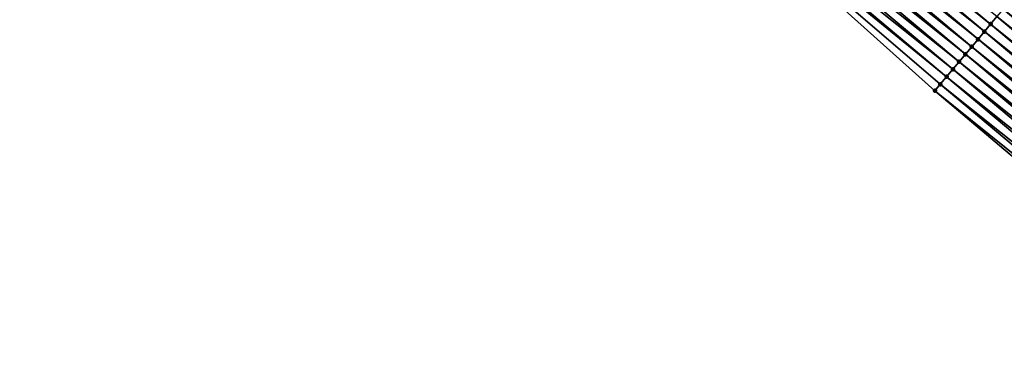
# Model space of a CAD drawing. Header units: feet. Extents: x 2007189 to 2022806, y 818621 to 837694.
# Tile 365 of 680: x 2015811 to 2015861, y 819855 to 819873. Entities that reach past the tile are written whole.
import ezdxf

# ---------------------------------------------------------------- set-up
doc = ezdxf.new("R2010")
doc.units = ezdxf.units.FT
doc.header["$MEASUREMENT"] = 0
doc.layers.add('I-77-MM17-21_SB-Surface-Border', color=7, linetype='Continuous')
doc.layers.add('I-77-MM17-21_SB-Surface-TIN', color=7, linetype='Continuous')
doc.layers.add('Road Shots', color=141, linetype='Continuous', lineweight=100)
doc.layers.add('Road X-Section', color=40, linetype='Continuous', lineweight=13)

msp = doc.modelspace()

# ---------------------------------------------------------------- linework, layer by layer
at = {"layer": 'I-77-MM17-21_SB-Surface-Border', "color": 3, "linetype": 'Continuous', "lineweight": -3}
msp.add_polyline3d([(2016029.865235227, 819732.0650542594, 262.5527761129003), (2016014.556799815, 819744.9336030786, 262.322982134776), (2015997.529194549, 819755.7494365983, 261.8989412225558), (2015982.966599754, 819769.508006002, 261.7257596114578), (2015966.527341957, 819781.0269436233, 261.4002659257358), (2015950.512199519, 819793.0521301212, 261.1147115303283), (2015934.53816178, 819805.1264654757, 260.8374607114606), (2015918.980778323, 819817.7036647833, 260.5992700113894), (2015903.779379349, 819830.7000656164, 260.3867325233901), (2015888.140646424, 819843.174462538, 260.1228080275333), (2015872.823051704, 819856.0320962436, 259.8927330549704), (2015857.55252333, 819868.9453029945, 259.6370129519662), (2015842.651357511, 819882.2992977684, 259.4203207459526), (2015827.433317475, 819895.2748608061, 259.1556216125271), (2015813.555729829, 819909.8493931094, 258.9968771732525), (2015798.68711123, 819923.2419134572, 258.76738464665)], dxfattribs=at)
at = {"layer": 'I-77-MM17-21_SB-Surface-TIN', "color": 128, "linetype": 'Continuous', "lineweight": -3}
for points in [[(2015860.396843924, 819872.3379014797, 259.8478465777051), (2015845.079499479, 819885.1953251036, 259.5916041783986), (2015844.758293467, 819884.812145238, 259.5648373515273)], [(2015860.396843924, 819872.3379014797, 259.8478465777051), (2015860.718062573, 819872.7210707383, 259.8732919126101), (2015845.079499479, 819885.1953251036, 259.5916041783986)], [(2015860.07563481, 819871.954724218, 259.8214041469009), (2015844.758293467, 819884.812145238, 259.5648373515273), (2015844.437080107, 819884.4289715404, 259.5388389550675)], [(2015860.07563481, 819871.954724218, 259.8214041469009), (2015860.396843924, 819872.3379014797, 259.8478465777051), (2015844.758293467, 819884.812145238, 259.5648373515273)], [(2015859.754431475, 819871.5715421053, 259.7943573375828), (2015844.437080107, 819884.4289715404, 259.5388389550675), (2015844.115847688, 819884.0458138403, 259.5148336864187)], [(2015859.754431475, 819871.5715421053, 259.7943573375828), (2015860.07563481, 819871.954724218, 259.8214041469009), (2015844.437080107, 819884.4289715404, 259.5388389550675)], [(2015859.433217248, 819871.1883691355, 259.7684496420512), (2015844.115847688, 819884.0458138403, 259.5148336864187), (2015843.794584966, 819883.662681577, 259.4939975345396)], [(2015859.433217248, 819871.1883691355, 259.7684496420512), (2015859.754431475, 819871.5715421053, 259.7943573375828), (2015844.115847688, 819884.0458138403, 259.5148336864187)], [(2015858.790725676, 819870.4220761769, 259.7232350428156), (2015843.473303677, 819883.2795648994, 259.4751031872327), (2015843.152033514, 819882.8964388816, 259.4550451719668)], [(2015859.111974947, 819870.805219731, 259.7454778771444), (2015843.794584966, 819883.662681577, 259.4939975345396), (2015843.473303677, 819883.2795648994, 259.4751031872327)], [(2015858.790725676, 819870.4220761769, 259.7232350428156), (2015859.111974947, 819870.805219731, 259.7454778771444), (2015843.473303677, 819883.2795648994, 259.4751031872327)], [(2015859.111974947, 819870.805219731, 259.7454778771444), (2015859.433217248, 819871.1883691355, 259.7684496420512), (2015843.794584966, 819883.662681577, 259.4939975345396)], [(2015858.469474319, 819870.0389343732, 259.7012102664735), (2015843.152033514, 819882.8964388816, 259.4550451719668), (2015842.830784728, 819882.5132949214, 259.4327516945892)], [(2015858.469474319, 819870.0389343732, 259.7012102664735), (2015858.790725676, 819870.4220761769, 259.7232350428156), (2015843.152033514, 819882.8964388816, 259.4550451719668)], [(2015858.148217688, 819869.6557969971, 259.6797371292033), (2015842.830784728, 819882.5132949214, 259.4327516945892), (2015842.651357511, 819882.2992977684, 259.4203207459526)], [(2015857.55252333, 819868.9453029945, 259.6370129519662), (2015857.826972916, 819869.2726496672, 259.6570238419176), (2015842.651357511, 819882.2992977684, 259.4203207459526)], [(2015857.826972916, 819869.2726496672, 259.6570238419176), (2015858.148217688, 819869.6557969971, 259.6797371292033), (2015842.651357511, 819882.2992977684, 259.4203207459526)], [(2015858.148217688, 819869.6557969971, 259.6797371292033), (2015858.469474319, 819870.0389343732, 259.7012102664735), (2015842.830784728, 819882.5132949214, 259.4327516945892)], [(2015876.678277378, 819860.6296221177, 260.1351328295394), (2015861.360723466, 819873.4872215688, 259.9007990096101), (2015861.039321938, 819873.1042058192, 259.8944791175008)], [(2015876.035599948, 819859.8634851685, 260.1093549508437), (2015860.718062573, 819872.7210707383, 259.8732919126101), (2015860.396843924, 819872.3379014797, 259.8478465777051)], [(2015876.356832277, 819860.2466429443, 260.1333697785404), (2015861.039321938, 819873.1042058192, 259.8944791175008), (2015860.718062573, 819872.7210707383, 259.8732919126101)], [(2015876.035599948, 819859.8634851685, 260.1093549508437), (2015876.356832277, 819860.2466429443, 260.1333697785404), (2015860.718062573, 819872.7210707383, 259.8732919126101)], [(2015876.356832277, 819860.2466429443, 260.1333697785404), (2015876.678277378, 819860.6296221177, 260.1351328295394), (2015861.039321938, 819873.1042058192, 259.8944791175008)], [(2015875.714371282, 819859.4803243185, 260.0849571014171), (2015860.396843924, 819872.3379014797, 259.8478465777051), (2015860.07563481, 819871.954724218, 259.8214041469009)], [(2015875.714371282, 819859.4803243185, 260.0849571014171), (2015876.035599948, 819859.8634851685, 260.1093549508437), (2015860.396843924, 819872.3379014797, 259.8478465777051)], [(2015875.393141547, 819859.097164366, 260.0606710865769), (2015860.07563481, 819871.954724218, 259.8214041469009), (2015859.754431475, 819871.5715421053, 259.7943573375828)], [(2015875.393141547, 819859.097164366, 260.0606710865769), (2015875.714371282, 819859.4803243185, 260.0849571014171), (2015860.07563481, 819871.954724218, 259.8214041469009)], [(2015874.750668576, 819858.3308557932, 260.013510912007), (2015859.433217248, 819871.1883691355, 259.7684496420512), (2015859.111974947, 819870.805219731, 259.7454778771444)], [(2015875.071902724, 819858.7140120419, 260.0373354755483), (2015859.754431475, 819871.5715421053, 259.7943573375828), (2015859.433217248, 819871.1883691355, 259.7684496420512)], [(2015874.750668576, 819858.3308557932, 260.013510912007), (2015875.071902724, 819858.7140120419, 260.0373354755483), (2015859.433217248, 819871.1883691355, 259.7684496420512)], [(2015875.071902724, 819858.7140120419, 260.0373354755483), (2015875.393141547, 819859.097164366, 260.0606710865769), (2015859.754431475, 819871.5715421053, 259.7943573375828)], [(2015874.429415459, 819857.9477154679, 259.9916701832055), (2015859.111974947, 819870.805219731, 259.7454778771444), (2015858.790725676, 819870.4220761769, 259.7232350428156)], [(2015874.429415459, 819857.9477154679, 259.9916701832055), (2015874.750668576, 819858.3308557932, 260.013510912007), (2015859.111974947, 819870.805219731, 259.7454778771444)], [(2015874.108152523, 819857.5645833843, 259.9708563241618), (2015858.790725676, 819870.4220761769, 259.7232350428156), (2015858.469474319, 819870.0389343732, 259.7012102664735)], [(2015874.108152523, 819857.5645833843, 259.9708563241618), (2015874.429415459, 819857.9477154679, 259.9916701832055), (2015858.790725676, 819870.4220761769, 259.7232350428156)], [(2015873.465599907, 819856.7983416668, 259.9320255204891), (2015858.148217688, 819869.6557969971, 259.6797371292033), (2015857.826972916, 819869.2726496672, 259.6570238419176)], [(2015873.786873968, 819857.1814644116, 259.9516758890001), (2015858.469474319, 819870.0389343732, 259.7012102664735), (2015858.148217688, 819869.6557969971, 259.6797371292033)], [(2015873.465599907, 819856.7983416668, 259.9320255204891), (2015873.786873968, 819857.1814644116, 259.9516758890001), (2015858.148217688, 819869.6557969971, 259.6797371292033)], [(2015873.786873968, 819857.1814644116, 259.9516758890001), (2015874.108152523, 819857.5645833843, 259.9708563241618), (2015858.469474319, 819870.0389343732, 259.7012102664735)], [(2015873.144310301, 819856.4152319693, 259.914000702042), (2015857.826972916, 819869.2726496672, 259.6570238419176), (2015857.55252333, 819868.9453029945, 259.6370129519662)], [(2015873.144310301, 819856.4152319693, 259.914000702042), (2015873.465599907, 819856.7983416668, 259.9320255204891), (2015857.826972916, 819869.2726496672, 259.6570238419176)], [(2015872.823051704, 819856.0320962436, 259.8927330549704), (2015873.144310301, 819856.4152319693, 259.914000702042), (2015857.55252333, 819868.9453029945, 259.6370129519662)]]:
    msp.add_3dface(points, dxfattribs=at)
at = {"layer": 'Road Shots', "lineweight": 100}
for p in [(2015860.396843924, 819872.3379014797, 259.8478465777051), (2015860.07563481, 819871.954724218, 259.8214041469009), (2015859.433217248, 819871.1883691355, 259.7684496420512), (2015859.754431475, 819871.5715421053, 259.7943573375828), (2015859.111974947, 819870.805219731, 259.7454778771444), (2015858.790725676, 819870.4220761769, 259.7232350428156), (2015858.148217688, 819869.6557969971, 259.6797371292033), (2015858.469474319, 819870.0389343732, 259.7012102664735), (2015857.826972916, 819869.2726496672, 259.6570238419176), (2015857.55252333, 819868.9453029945, 259.6370129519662)]:
    msp.add_point(p, dxfattribs=at)
at = {"layer": 'Road X-Section', "extrusion": (0.7658703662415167, -0.6428738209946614, 0.01248328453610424), "elevation": 1016816.52158268, "flags": 128}
msp.add_lwpolyline([(1924038.720970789, -12434.04885245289), (1924038.220970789, -12434.03114353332), (1924037.720970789, -12434.02330164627), (1924037.220970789, -12434.00605742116), (1924036.720970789, -12433.98309386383), (1924036.220970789, -12433.96245205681), (1924035.720970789, -12433.95173775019), (1924035.220970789, -12433.95039278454), (1924035.172748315, -12433.95031422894), (1924034.720970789, -12433.95179933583), (1924034.220970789, -12433.95138622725), (1924033.720970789, -12433.95407245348), (1924033.220970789, -12433.95993432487), (1924032.720970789, -12433.96929730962), (1924032.220970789, -12433.97547284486), (1924031.720970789, -12433.98208599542), (1924031.220970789, -12433.98836503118), (1924030.720970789, -12433.99353717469), (1924030.220970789, -12434.00141156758), (1924029.720970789, -12434.00901217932), (1924029.220970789, -12434.01618013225), (1924028.720970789, -12434.0231007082), (1924028.220970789, -12434.02877920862), (1924027.720970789, -12434.03666995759), (1924027.220970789, -12434.04487988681), (1924026.720970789, -12434.04842063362), (1924026.220970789, -12434.05293353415), (1924025.720970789, -12434.05904742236), (1924025.220970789, -12434.06543627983), (1924024.720970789, -12434.07386810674), (1924024.220970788, -12434.08058853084), (1924023.720970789, -12434.08757257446), (1924023.220970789, -12434.09495003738), (1924022.720970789, -12434.09846235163), (1924022.220970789, -12434.10448074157), (1924021.720970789, -12434.11264174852), (1924021.220970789, -12434.12179234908), (1924020.720970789, -12434.12806544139), (1924020.220970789, -12434.13382247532), (1924019.720970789, -12434.14245044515), (1924019.220970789, -12434.14934881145), (1924018.720970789, -12434.15334637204), (1924018.220970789, -12434.15973608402), (1924017.720970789, -12434.16685530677), (1924017.220970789, -12434.17313083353), (1924016.720970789, -12434.17870298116), (1924016.220970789, -12434.18593084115), (1924015.720970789, -12434.19332990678), (1924015.220970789, -12434.2010614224), (1924014.720970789, -12434.20733429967), (1924014.220970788, -12434.21475640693), (1924013.755700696, -12434.22069335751), (1924013.720970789, -12434.22119943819), (1924013.220970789, -12434.22886103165), (1924012.720970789, -12434.23736912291), (1924012.220970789, -12434.24621116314), (1924011.720970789, -12434.25816542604), (1924011.716653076, -12434.25833886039), (1924011.220970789, -12434.2780303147), (1924010.720970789, -12434.28435069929), (1924010.220970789, -12434.30553955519), (1924009.720970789, -12434.33098687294), (1924009.220970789, -12434.35743136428), (1924008.720970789, -12434.38448028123), (1924008.220970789, -12434.41038999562), (1924007.720970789, -12434.43336355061), (1924007.220970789, -12434.45560811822), (1924006.720970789, -12434.47763461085), (1924006.220970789, -12434.49910942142), (1924005.720970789, -12434.52182447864), (1924005.293795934, -12434.54183692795)], dxfattribs=at)

doc.saveas('drawing.dxf')
